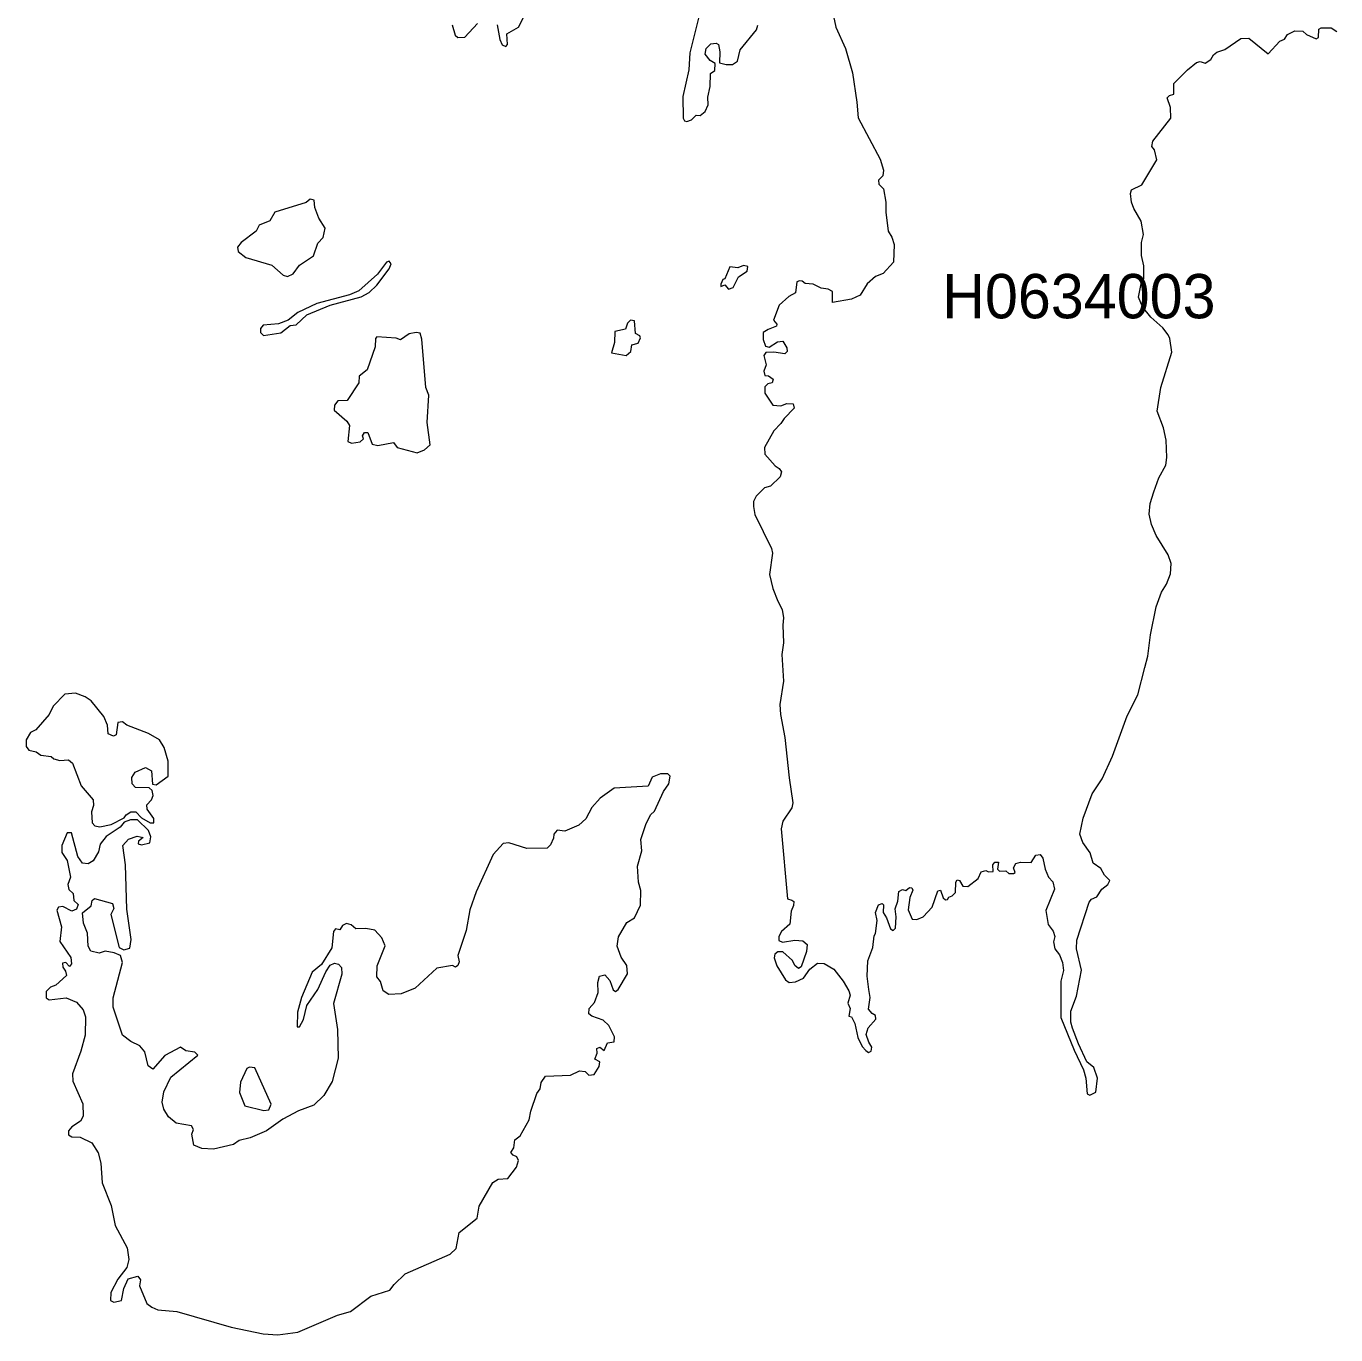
# Model space of a CAD drawing. Extents: x 369010 to 739155, y 6377141 to 6616555.
# Drawn here: x 457245 to 460202, y 6475832 to 6478785 of the extents above; entities that cross this region are included whole.
import ezdxf
from ezdxf.enums import TextEntityAlignment as Align

# ---------------------------------------------------------------- set-up
doc = ezdxf.new("R2010")
doc.units = 0
doc.header["$LTSCALE"] = 40
doc.layers.add('1', color=7, linetype='Continuous', lineweight=13)
doc.layers.add('2', color=7, linetype='Continuous')

msp = doc.modelspace()

# ---------------------------------------------------------------- linework, layer by layer
at = {"layer": '1'}
for points in [[(458775.44, 6478852.13), (458743.16, 6478724.86), (458741.51, 6478686.96), (458727.44, 6478626.88), (458728.27, 6478578.06), (458731.41, 6478571.93), (458736.38, 6478570.28), (458747.3, 6478574.25), (458757.73, 6478584.35), (458766.67, 6478583.85), (458778.09, 6478592.79), (458785.04, 6478607.52), (458783.88, 6478625.39), (458789.67, 6478649.39), (458790, 6478678.68), (458800.1, 6478685.3), (458800.92, 6478701.19), (458789.34, 6478708.14), (458778.42, 6478722.05), (458780.4, 6478734.95), (458790.83, 6478745.71), (458802.75, 6478747.2), (458808.21, 6478744.22), (458811.35, 6478727.18), (458810.52, 6478702.35), (458825.25, 6478698.54), (458839.65, 6478699.21), (458851.24, 6478706.32), (458856.86, 6478731.81), (458894.27, 6478777.16), (458897.08, 6478787.92)], [(459065.73, 6478818.87), (459073.18, 6478782.95), (459095.19, 6478734.95), (459110.75, 6478679.84), (459120.51, 6478614.14), (459123.66, 6478578.55), (459173.47, 6478484.88), (459180.43, 6478460.38), (459179.27, 6478447.31), (459169.5, 6478438.04), (459169.83, 6478429.1), (459180.43, 6478418.18), (459186.22, 6478388.06), (459186.22, 6478365.55), (459191.02, 6478323.02), (459199.13, 6478309.44), (459204.92, 6478292.73), (459203.6, 6478252.84), (459179.93, 6478227.35), (459162.22, 6478220.07), (459144.01, 6478203.69), (459128.13, 6478178.2), (459108.76, 6478168.93), (459065.57, 6478161.48), (459065.23, 6478186.31), (459055.47, 6478192.1), (459039.58, 6478193.92), (459022.2, 6478202.86), (459004, 6478204.85), (458997.38, 6478209.48), (458991.25, 6478210.97), (458985.13, 6478208.65), (458981.65, 6478183.5), (458967.26, 6478175.39), (458945.08, 6478155.36), (458932.67, 6478121.93), (458939.62, 6478113.16), (458938.79, 6478108.03), (458920.25, 6478101.07), (458909.33, 6478094.12), (458908.67, 6478077.9), (458914.46, 6478063.51), (458922.9, 6478060.53), (458941.11, 6478072.77), (458953.52, 6478074.43), (458962.79, 6478059.37), (458963.28, 6478051.09), (458957.82, 6478045.8), (458933.33, 6478049.27), (458914.79, 6478048.78), (458910.49, 6478041.82), (458915.95, 6478020.97), (458910.16, 6478006.57), (458912.97, 6477997.3), (458921.08, 6477995.81), (458931.34, 6477988.53), (458929.02, 6477980.26), (458919.59, 6477977.94), (458913.14, 6477970.99), (458913.14, 6477957.09), (458930.51, 6477929.94), (458948.72, 6477928.78), (458962.29, 6477933.42), (458977.02, 6477932.76), (458978.84, 6477922.99), (458956.5, 6477900.15), (458949.05, 6477888.24), (458933.33, 6477872.02), (458912.14, 6477834.45), (458912.47, 6477819.72), (458936.14, 6477793.4), (458945.24, 6477787.11), (458950.21, 6477779.5), (458947.56, 6477768.58), (458925.88, 6477746.9), (458912.31, 6477743.09), (458892.94, 6477724.88), (458887.48, 6477712.47), (458886.82, 6477701.55), (458890.3, 6477683.01), (458928.03, 6477606.38), (458930.35, 6477595.63), (458923.23, 6477547.96), (458930.85, 6477516.51), (458941.77, 6477487.88), (458951.86, 6477468.52), (458954.84, 6477449.98), (458953.68, 6477433.43), (458955.01, 6477393.54), (458950.87, 6477367.23)], [(458206.77, 6478788.74), (458214.05, 6478764.75), (458220.01, 6478760.11), (458235.56, 6478760.44), (458263.86, 6478791.06)], [(458308.38, 6478788.25), (458314.18, 6478755.48), (458319.97, 6478743.06), (458327.75, 6478739.59), (458331.89, 6478744.22), (458330.73, 6478768.22), (458356.38, 6478782.95), (458370.12, 6478809.6)], [(459807.02, 6477969.83), (459831.19, 6478049.6), (459826.88, 6478080.55), (459823.08, 6478088.66), (459811.16, 6478104.55), (459784.51, 6478128.55), (459765.15, 6478151.88), (459756.21, 6478173.9), (459762.5, 6478203.69), (459768.13, 6478216.43), (459768.46, 6478244.73), (459763, 6478267.57), (459763.33, 6478297.36), (459767.3, 6478315.24), (459762.67, 6478345.36), (459745.79, 6478373.66), (459740.33, 6478388.39), (459738.01, 6478408.08), (459740.82, 6478416.19), (459763.99, 6478426.95), (459797.92, 6478483.89), (459792.13, 6478506.39), (459786.67, 6478513.68), (459788.98, 6478526.09), (459829.53, 6478577.56), (459828.54, 6478602.06), (459821.26, 6478623.74), (459826.22, 6478628.7), (459835.99, 6478632.18), (459836.32, 6478655.84), (459866.94, 6478687.12), (459887.13, 6478703.34), (459895.24, 6478705.33), (459906.82, 6478701.85), (459919.57, 6478710.46), (459925.69, 6478720.89), (459933.14, 6478726.68), (459951.51, 6478732.8), (459987.09, 6478757.63), (460005.3, 6478758.46), (460049.16, 6478722.71), (460075.47, 6478751.84), (460085.57, 6478755.97), (460092.52, 6478766.9), (460109.23, 6478775.01), (460127.44, 6478773.85), (460135.71, 6478766.57), (460157.06, 6478756.8), (460162.86, 6478759.95), (460163.52, 6478778.48), (460168.65, 6478781.63), (460191.49, 6478781.96), (460204.23, 6478773.52)], [(459328.39, 6476819.74), (459336, 6476822.56), (459343.28, 6476830.33), (459343.61, 6476853.17), (459346.76, 6476858.47), (459352.55, 6476857.31), (459360, 6476844.24), (459370.75, 6476843.91), (459394.42, 6476861.28), (459401.04, 6476876.34), (459411.47, 6476879.82), (459417.92, 6476876.34), (459428.52, 6476877.17), (459427.69, 6476892.23), (459431.99, 6476898.36), (459440.43, 6476898.36), (459437.78, 6476882.97), (459442.75, 6476877.83), (459456.49, 6476878.99), (459463.44, 6476873.2), (459473.86, 6476872.54), (459478.17, 6476875.52), (459474.36, 6476885.61), (459479.66, 6476895.38), (459489.75, 6476898.36), (459513.75, 6476898.03), (459524.67, 6476914.25), (459534.6, 6476915.9), (459540.56, 6476907.63), (459545.53, 6476882.47), (459552.81, 6476864.76), (459563.07, 6476853.84), (459566.55, 6476837.29), (459547.18, 6476789.62), (459552.64, 6476757.51), (459563.9, 6476742.78), (459567.37, 6476730.87), (459564.56, 6476718.79), (459567.54, 6476702.9), (459577.97, 6476688.99), (459585.08, 6476671.95), (459586.9, 6476653.74), (459581.11, 6476629.74), (459580.61, 6476548.15), (459611.07, 6476474.5), (459632.09, 6476429.98), (459637.38, 6476411.11), (459640.2, 6476375.86), (459646.32, 6476372.39), (459659.89, 6476379.67), (459663.7, 6476411.11), (459655.26, 6476435.11), (459639.7, 6476447.86), (459620.83, 6476488.07), (459607.09, 6476524.15), (459603.62, 6476537.23), (459603.62, 6476562.38), (459616.03, 6476595.65), (459627.45, 6476654.57), (459616.53, 6476702.57), (459616.86, 6476722.59), (459644.99, 6476807.83), (459650.46, 6476814.78), (459662.04, 6476820.57), (459673.63, 6476837.29), (459686.87, 6476847.71), (459691.5, 6476857.31), (459679.59, 6476869.39), (459671.14, 6476884.12), (459654.1, 6476896.54), (459647.15, 6476919.38), (459630.93, 6476942.88), (459623.98, 6476961.58), (459631.42, 6476997.49), (459651.95, 6477052.44), (459673.96, 6477086.87), (459697.29, 6477138.01), (459731.06, 6477229.03), (459754.72, 6477275.87), (459770.94, 6477338.1), (459777.56, 6477363.75), (459783.03, 6477411.25), (459796.43, 6477475.14), (459808.51, 6477508.07), (459819.27, 6477525.95), (459828.87, 6477549.12), (459830.36, 6477572.29), (459823.08, 6477592.48), (459796.1, 6477635.51), (459786, 6477660.67), (459780.71, 6477684.17), (459782.53, 6477708.17), (459790.64, 6477734.15), (459802.55, 6477765.93), (459817.62, 6477794.56), (459819.93, 6477811.94), (459818.44, 6477851), (459812.98, 6477878.47), (459798.75, 6477916.54), (459807.02, 6477969.83)], [(458950.87, 6477367.23), (458954.68, 6477306.82), (458946.4, 6477254.52), (458948.39, 6477231.68), (458957.99, 6477179.88), (458967.75, 6477088.85), (458976.19, 6477032.42), (458973.55, 6477021.16), (458953.68, 6476991.37), (458949.88, 6476973.83), (458963.95, 6476815.6), (458973.71, 6476812.79), (458978.34, 6476809.81), (458977.52, 6476800.88), (458971.89, 6476787.63), (458969.57, 6476758.34), (458950.21, 6476741.62), (458944.09, 6476730.87), (458944.75, 6476721.93), (458953.02, 6476717.63), (458980.5, 6476722.26), (458998.7, 6476721.1), (459007.97, 6476712.66), (459006.81, 6476696.77), (458994.73, 6476662.35), (458988.94, 6476658.38), (458980.5, 6476665), (458975.37, 6476676.25), (458953.35, 6476695.95), (458942.1, 6476695.95), (458935.15, 6476690.98), (458933.99, 6476682.37), (458939.78, 6476664.67), (458959.15, 6476632.89), (458967.75, 6476627.1), (458982.32, 6476628.25), (458999.86, 6476636.36), (459014.09, 6476656.89), (459031.47, 6476670.79), (459047.03, 6476669.96), (459068.88, 6476656.89), (459089.4, 6476630.07), (459102.14, 6476608.06), (459105.62, 6476597.97), (459099.82, 6476580.59), (459105.62, 6476568.18), (459102.14, 6476551.13), (459108.76, 6476549.31), (459116.04, 6476534.58), (459123, 6476502.47), (459132.43, 6476482.28), (459140.87, 6476473.01), (459146.99, 6476469.04), (459152.95, 6476471.85), (459154.44, 6476480.79), (459147.49, 6476491.88), (459141.7, 6476509.42), (459145.83, 6476524.81), (459163.71, 6476544.18), (459162.88, 6476552.29), (459154.77, 6476556.92), (459146.99, 6476566.69), (459150.47, 6476593), (459147.32, 6476610.88), (459143.85, 6476641), (459145.34, 6476675.75), (459156.59, 6476705.71), (459159.24, 6476732.03), (459162.22, 6476737.82), (459166.03, 6476766.78), (459162.55, 6476784.99), (459169.5, 6476802.03), (459177.28, 6476805.51), (459180.76, 6476802.36), (459179.6, 6476784.66), (459187.71, 6476772.9), (459196.64, 6476747.75), (459202.77, 6476744.27), (459207.9, 6476749.73), (459209.06, 6476775.39), (459207.07, 6476793.43), (459213.2, 6476810.47), (459215.51, 6476832.16), (459223.29, 6476836.79), (459230.74, 6476834.47), (459239.34, 6476841.09), (459244.48, 6476840.76), (459246.79, 6476834.97), (459239.84, 6476819.08), (459236.2, 6476790.78), (459245.63, 6476769.93), (459256.06, 6476769.43), (459269.96, 6476774.89), (459290.82, 6476797.07), (459303.23, 6476834.14), (459309.35, 6476835.3), (459315.31, 6476817.92), (459320.28, 6476813.29), (459325.24, 6476814.45), (459328.39, 6476819.74)], [(458581.96, 6476610.71), (458602.98, 6476646.46), (458601.33, 6476665.33), (458588.25, 6476684.03), (458579.65, 6476708.69), (458582.79, 6476730.04), (458601.33, 6476762.64), (458618.87, 6476773.07), (458631.95, 6476801.7), (458632.77, 6476834.64), (458627.31, 6476853.17), (458624.99, 6476889.25), (458635.09, 6476924.01), (458632.77, 6476949.99), (458644.03, 6476983.59), (458654.78, 6477005.27), (458663.39, 6477013.88), (458683.91, 6477058.07), (458695.83, 6477075.12), (458699.31, 6477092.82), (458693.84, 6477097.95), (458676.96, 6477097.95), (458658.26, 6477090.51), (458649.32, 6477069.98), (458572.69, 6477065.68), (458540.92, 6477042.84), (458522.38, 6477021.66), (458508.48, 6476996.5), (458492.92, 6476981.77), (458461.31, 6476968.53), (458443.77, 6476970.52), (458436.15, 6476961.58), (458435.66, 6476952.31), (458429.2, 6476937.25), (458421.42, 6476929.8), (458375.25, 6476929.14), (458334.7, 6476941.88), (458321.79, 6476940.73), (458299.45, 6476915.57), (458261.05, 6476831.49), (458247.15, 6476790.78), (458238.71, 6476743.94), (458220.01, 6476687.5), (458222.82, 6476673.44), (458220.01, 6476665.33), (458214.21, 6476661.85), (458207.59, 6476665), (458172.51, 6476659.2), (458123.35, 6476614.35), (458092.07, 6476601.11), (458063.77, 6476599.95), (458051.03, 6476607.73), (458044.9, 6476629.41), (458036.79, 6476639.84), (458037.45, 6476664.67), (458055.66, 6476709.85), (458048.38, 6476727.72), (458032.32, 6476744.77), (458012.13, 6476749.07), (457989.29, 6476748.24), (457978.87, 6476757.18), (457968.77, 6476759.83), (457959.17, 6476755.69), (457953.71, 6476745.93), (457943.94, 6476748.24), (457939.31, 6476741.62), (457935.17, 6476705.21), (457911.67, 6476667.64), (457891.15, 6476650.27), (457866.82, 6476592.67), (457857.88, 6476559.74), (457857.06, 6476526.47), (457862.52, 6476526.8), (457871.12, 6476543.35), (457878.74, 6476575.13), (457903.56, 6476610.88), (457921.44, 6476650.76), (457931.53, 6476665.82), (457941.46, 6476670.79), (457950.73, 6476668.14), (457957.35, 6476660.69), (457958.18, 6476645.63), (457939.15, 6476579.76), (457948.25, 6476520.51), (457949.9, 6476456.3), (457936.33, 6476403.67), (457917.3, 6476371.56), (457894.79, 6476349.88), (457860.03, 6476337.46), (457824.95, 6476318.43), (457787.87, 6476292.12), (457750.64, 6476276.23), (457726.31, 6476270.43), (457713.07, 6476261.5), (457668.38, 6476250.74)], [(457668.38, 6476250.74), (457642.07, 6476252.23), (457623.86, 6476259.68), (457619.23, 6476284.34), (457622.7, 6476295.26), (457618.4, 6476303.7), (457583.97, 6476309.16), (457566.76, 6476323.56), (457556.33, 6476340.94), (457552.36, 6476356.5), (457556, 6476380), (457571.73, 6476413.26), (457632.63, 6476462.58), (457625.68, 6476469.87), (457605.49, 6476472.52), (457593.9, 6476481.12), (457558.65, 6476462.09), (457531.01, 6476431.14), (457520.92, 6476438.92), (457513.47, 6476470.69), (457501.88, 6476484.1), (457481.36, 6476493.87), (457462.82, 6476507.77), (457441.97, 6476570.99), (457441.97, 6476592.17), (457462.82, 6476672.28), (457458.19, 6476687.5), (457444.29, 6476693.96), (457423.77, 6476697.44), (457410.19, 6476692.8), (457391.16, 6476697.44), (457385.04, 6476709.19), (457383.88, 6476738.48), (457374.94, 6476760.99), (457372.29, 6476784.16), (457392.32, 6476800.05), (457394.31, 6476812.13), (457399.77, 6476816.43), (457439.99, 6476805.51), (457443.46, 6476793.92), (457436.51, 6476780.35), (457455.05, 6476706.04), (457465.97, 6476700.25), (457479.54, 6476704.55), (457482.52, 6476723.92), (457472.26, 6476792.43), (457469.78, 6476892.56), (457463.65, 6476936.42), (457476.4, 6476950.33), (457496.09, 6476956.95), (457509.66, 6476953.8), (457498.9, 6476946.02), (457498.08, 6476939.9), (457505.86, 6476937.25), (457524.39, 6476941.88), (457526.71, 6476955.29), (457521.25, 6476970.02), (457496.59, 6476993.69), (457480.7, 6476994.02), (457466.63, 6476988.72), (457457.36, 6476977.47), (457425.75, 6476956.12), (457412.68, 6476938.74), (457408.87, 6476922.02), (457396.79, 6476901.17), (457385.2, 6476895.05), (457372.79, 6476896.54), (457362.03, 6476911.6), (457347.97, 6476964.72), (457338.03, 6476964.72), (457325.46, 6476935.93), (457325.46, 6476920.53), (457338.2, 6476902), (457345.48, 6476864.43), (457339.03, 6476848.04), (457341.34, 6476836.46), (457351.11, 6476827.52), (457353.1, 6476812.13), (457362.36, 6476802.86), (457359.22, 6476792.43), (457348.46, 6476787.63), (457327.94, 6476798.23), (457318.17, 6476796.57), (457314.7, 6476789.95), (457324.79, 6476752.55), (457321.65, 6476719.12), (457346.48, 6476683.2), (457347.3, 6476668.8), (457343, 6476663.01), (457334.56, 6476672.28), (457327.61, 6476670.46), (457327.94, 6476661.52), (457334.06, 6476652.58), (457336.38, 6476642.49), (457312.38, 6476620.48), (457300.47, 6476616.17), (457290.7, 6476606.57), (457290.37, 6476592.51), (457297.32, 6476587.54), (457335.22, 6476592.51)], [(457335.22, 6476592.51), (457359.22, 6476582.58), (457373.95, 6476565.03), (457379.41, 6476549.14), (457378.25, 6476508.1), (457368.98, 6476471.69), (457349.62, 6476421.04), (457350.45, 6476404.33), (457373.29, 6476352.86), (457373.95, 6476325.05), (457368.16, 6476313.8), (457348.46, 6476301.38), (457341.01, 6476292.12), (457341.01, 6476283.18), (457348.13, 6476278.21), (457367.33, 6476277.72), (457393.81, 6476265.3), (457408.04, 6476242.46), (457413.84, 6476219.29), (457416.65, 6476174.44), (457437.5, 6476123.3), (457445.94, 6476078.28), (457473.09, 6476027.97), (457477.39, 6476001.66), (457472.76, 6475983.45), (457452.56, 6475957.14), (457436.68, 6475927.01), (457435.85, 6475909.14), (457443.3, 6475905.33), (457460.67, 6475908.81), (457465.8, 6475935.95), (457475.73, 6475957.96), (457497.08, 6475964.09), (457503.7, 6475955.98), (457500.89, 6475942.41), (457517.61, 6475902.19), (457528.86, 6475893.75), (457542.76, 6475887.79), (457585.13, 6475883.98), (457708.1, 6475849.23), (457780.1, 6475833.67), (457813.53, 6475831.68), (457858.88, 6475837.48), (457948.41, 6475876.2), (457977.54, 6475883.98), (458023.72, 6475918.9), (458066.42, 6475932.48), (458075.69, 6475945.55), (458100.84, 6475969.22), (458202.13, 6476013.74), (458215.7, 6476026.15), (458222.82, 6476062.89), (458263.04, 6476095), (458268, 6476122.14), (458298.79, 6476175.6), (458310.54, 6476182.88), (458332.55, 6476184.54), (458351.91, 6476210.03), (458356.88, 6476225.09), (458353.07, 6476233.69), (458344.46, 6476237.17), (458339.5, 6476243.29), (458346.12, 6476253.72), (458348.44, 6476271.92), (458360.35, 6476280.53), (458381.04, 6476316.94), (458384.19, 6476336.64), (458398.09, 6476376.19), (458405.54, 6476386.95), (458408.18, 6476401.35), (458417.95, 6476415.25), (458473.89, 6476417.57), (458494.41, 6476427.33), (458507.16, 6476425.68), (458515.6, 6476417.57), (458527.18, 6476419.55), (458538.44, 6476437.26), (458540.09, 6476447.86), (458528.84, 6476453.65), (458534.63, 6476467.22), (458533.47, 6476477.65), (458540.42, 6476480.62), (458550.19, 6476473.34), (458557.47, 6476490.39), (458572.53, 6476492.71), (458573.36, 6476503.96), (458560.78, 6476529.45), (458548.03, 6476541.53), (458522.05, 6476550.8), (458515.43, 6476556.26), (458516.59, 6476568.51), (458528.17, 6476582.08), (458536.78, 6476604.26), (458535.62, 6476627.1), (458539.76, 6476641), (458551.84, 6476644.14), (458563.1, 6476631.73), (458570.05, 6476610.38), (458575.51, 6476606.9), (458581.96, 6476610.71)]]:
    msp.add_lwpolyline(points, dxfattribs=at)
for points in [[(457886.52, 6478395.01), (457877.25, 6478387.23), (457806.91, 6478365.22), (457795.32, 6478345.85), (457771.32, 6478336.09), (457764.7, 6478323.02), (457730.28, 6478297.03), (457722.5, 6478286.94), (457724.16, 6478276.84), (457740.87, 6478262.94), (457799.79, 6478245.89), (457825.28, 6478223.38), (457835.04, 6478220.73), (457848.12, 6478226.2), (457862.52, 6478246.22), (457894.13, 6478266.74), (457903.56, 6478295.87), (457915.48, 6478308.29), (457920.11, 6478329.14), (457906.21, 6478352.31), (457897.27, 6478376.31), (457895.29, 6478393.02)], [(458065.09, 6478255.16), (458058.64, 6478252.51), (458038.12, 6478225.37), (457996.41, 6478188.3), (457975.06, 6478179.36), (457901.74, 6478159.66), (457858.71, 6478139.47), (457836.37, 6478121.6), (457814.69, 6478113.49), (457780.26, 6478110.84), (457773.97, 6478103.06), (457773.97, 6478094.12), (457781.42, 6478087.5), (457820.15, 6478093.46), (457841.33, 6478110.01), (457854.74, 6478111.17), (457879.07, 6478133.68), (457931.7, 6478155.69), (458001.54, 6478174.23), (458019.75, 6478184.32), (458036.79, 6478200.54), (458064.76, 6478237.45), (458069.4, 6478249.04)], [(458864.97, 6478245.56), (458852.07, 6478240.1), (458833.86, 6478242.08), (458822.27, 6478214.94), (458818.14, 6478213.29), (458813.34, 6478202.86), (458813.34, 6478197.56), (458822.77, 6478201.37), (458830.88, 6478192.1), (458841.64, 6478195.91), (458853.22, 6478219.58), (458872.59, 6478232.65), (458874.24, 6478242.75)], [(458609.6, 6478121.6), (458602.98, 6478115.14), (458598.02, 6478101.57), (458574.35, 6478096.11), (458573.69, 6478071.28), (458566.74, 6478047.78), (458600, 6478041.99), (458610.43, 6478051.26), (458612.42, 6478066.32), (458626.65, 6478070.13), (458632.44, 6478081.71), (458630.95, 6478086.84), (458620.86, 6478091.48), (458618.21, 6478120.11)], [(458127.99, 6477822.03), (458144.2, 6477829.48), (458156.95, 6477840.57), (458150.16, 6477890.55), (458154.13, 6477952.45), (458147.51, 6477969.83), (458138.58, 6478078.73), (458134.77, 6478092.63), (458125.5, 6478094.12), (458109.95, 6478090.65), (458090.08, 6478077.57), (458080.82, 6478081.38), (458036.96, 6478084.52), (458033.98, 6478080.55), (458033.48, 6478061.68), (458015.28, 6478009.72), (457996.74, 6477995.48), (457996.41, 6477980.42), (457969.76, 6477940.54), (457948.58, 6477939.38), (457941.13, 6477929.61), (457940.47, 6477918.85), (457969.43, 6477894.03), (457975.23, 6477884.43), (457971.75, 6477848.02), (457979.86, 6477844.54), (457999.22, 6477846.86), (458006.67, 6477853.81), (458004.68, 6477861.09), (458009.32, 6477868.54), (458016.27, 6477868.54), (458026.7, 6477842.23), (458038.78, 6477839.08), (458074.53, 6477846.03), (458083.13, 6477834.78)], [(457533.33, 6476987.23), (457533.33, 6476996.83), (457518.6, 6477018.18), (457517.77, 6477027.78), (457528.2, 6477039.53), (457532.17, 6477048.8), (457529.85, 6477059.89), (457523.23, 6477066.18), (457491.79, 6477067.01), (457484.67, 6477075.45), (457484.01, 6477089.85), (457491.62, 6477101.43), (457514.46, 6477111.86), (457528.53, 6477104.57), (457530.85, 6477074.29), (457538.46, 6477072.8), (457565.93, 6477092.82), (457565.6, 6477126.26), (457556.67, 6477157.54), (457546.24, 6477174.58), (457521.08, 6477188.98), (457472.59, 6477207.85), (457462.82, 6477215.3), (457452.07, 6477213.64), (457448.09, 6477185.84), (457442.63, 6477183.02), (457430.72, 6477188.49), (457428.73, 6477207.85), (457420.29, 6477227.21), (457391.99, 6477262.47), (457378.75, 6477271.73), (457356.41, 6477279.84), (457332.41, 6477278.02), (457306.59, 6477250.55), (457297.16, 6477231.85), (457266.87, 6477197.42), (457255.28, 6477191.3), (457245.35, 6477174.25), (457245.35, 6477159.52), (457251.15, 6477150.92), (457267.7, 6477147.44), (457278.29, 6477140.16), (457301.95, 6477137.01), (457307.42, 6477132.05), (457320.99, 6477128.08), (457341.01, 6477129.23), (457349.95, 6477122.28), (457369.81, 6477070.48), (457396.29, 6477039.53), (457396.95, 6477026.62), (457392.82, 6477012.39), (457394.64, 6476987.23), (457400.43, 6476980.61), (457411.35, 6476977.96), (457437.34, 6476983.26), (457466.3, 6476998.49), (457470.93, 6477005.44), (457481.86, 6477012.39), (457492.62, 6477012.39), (457505.86, 6476998.49), (457525.55, 6476987.56)], [(457782.08, 6476338.29), (457793.17, 6476339.45), (457798.63, 6476352.52), (457761.56, 6476434.61), (457749.48, 6476436.1), (457743.35, 6476433.13), (457729.45, 6476401.68), (457726.97, 6476378.51), (457739.05, 6476348.22)]]:
    msp.add_lwpolyline(points, close=True, dxfattribs=at)

# ---------------------------------------------------------------- texts
at = {"layer": '2'}
msp.add_text('H0634003', height=100, dxfattribs=at).set_placement((459621.62, 6478126.04), align=Align.CENTER)

doc.saveas('drawing.dxf')
